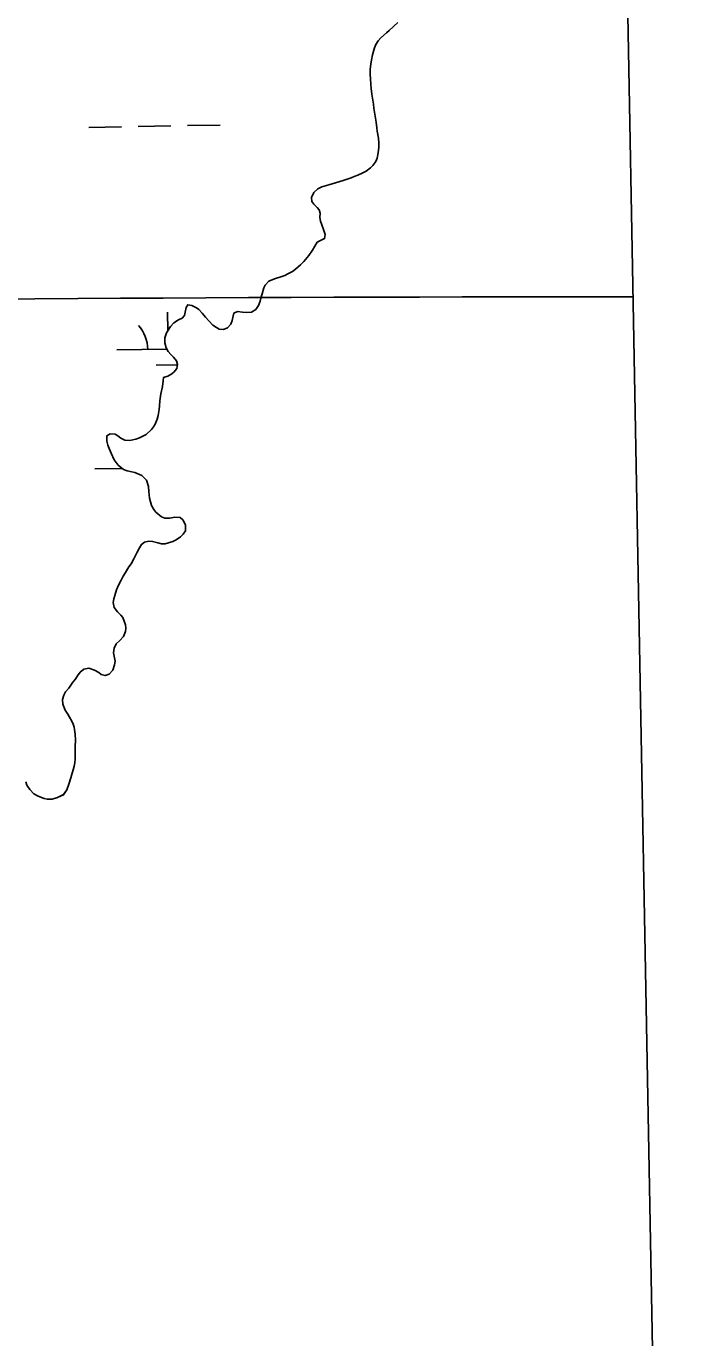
# Model space of a CAD drawing. Extents: x 3925854 to 3964121, y 224593 to 250589.
# Drawn here: x 3961339 to 3961993, y 235654 to 236932 of the extents above; entities that cross this region are included whole.
import ezdxf

# ---------------------------------------------------------------- set-up
doc = ezdxf.new("R2010")
doc.units = 0
for name, color, linetype in [('V-GRID-FRAM', 7, 'Continuous'), ('V-GRID-MAJR', 7, 'Continuous'), ('V-TOPO-SHOR', 7, 'Continuous'), ('V-WETL-SWMP', 7, 'Continuous')]:
    doc.layers.add(name, color=color, linetype=linetype)

msp = doc.modelspace()

# ---------------------------------------------------------------- linework, layer by layer
at = {"layer": 'V-GRID-FRAM'}
msp.add_lwpolyline([(3929791.517, 248207.597), (3961703.892, 248787.859), (3962042.387, 230608.264), (3930114.146, 230027.713), (3929791.517, 248207.597)], dxfattribs=at)
at = {"layer": 'V-GRID-MAJR'}
msp.add_spline([(3930006.603, 236087.686), (3935327.129, 236182.494), (3940647.643, 236278.076), (3945968.142, 236374.431), (3951288.627, 236471.56), (3956609.098, 236569.464), (3961929.554, 236668.141), (3961929.555, 236668.141)], degree=3, dxfattribs=at)
at = {"layer": 'V-TOPO-SHOR'}
for points in [[(3961679.556, 236838.356), (3961679.036, 236842.159), (3961678.377, 236845.964), (3961677.459, 236852.02), (3961676.939, 236855.684), (3961676.161, 236861.457), (3961675.501, 236865.404), (3961674.721, 236870.896), (3961674.342, 236874.839), (3961673.986, 236880.61), (3961673.746, 236884.27), (3961673.805, 236889.472), (3961674.428, 236894.95), (3961675.034, 236898.741), (3961675.937, 236903.935), (3961677.983, 236910.802), (3961679.425, 236914.019), (3961681.576, 236917.513), (3961684.279, 236920.294), (3961689.68, 236925.295), (3961692.235, 236927.517), (3961696.923, 236931.683), (3961700.622, 236935.3)], [(3961468.709, 236561.847), (3961468.905, 236566.766), (3961469.966, 236573.504), (3961471.594, 236580.799), (3961472.362, 236586.417), (3961472.68, 236589.649), (3961476.769, 236590.728), (3961480.876, 236593.073), (3961483.149, 236595.156), (3961485.576, 236598.222), (3961486.321, 236602.152), (3961485.24, 236605.822), (3961482.326, 236609.369), (3961479.684, 236612.07), (3961477.183, 236614.913), (3961475.256, 236618.45), (3961474.044, 236623.246), (3961473.958, 236628.169), (3961475.561, 236633.072), (3961479.288, 236639.36), (3961482.702, 236642.837), (3961487.374, 236645.598), (3961490.77, 236647.247), (3961492.91, 236650.036), (3961493.788, 236653.12), (3961494.827, 236657.749), (3961496.262, 236660.405), (3961500.051, 236659.659), (3961504.667, 236657.497), (3961507.039, 236655.641), (3961510.373, 236652.088), (3961513.564, 236648.254), (3961516.757, 236644.564), (3961520.65, 236640.58), (3961524.14, 236638.149), (3961526.935, 236636.712), (3961531.011, 236636.386), (3961534.967, 236638.029), (3961538.238, 236641.367), (3961539.547, 236645.008), (3961540.003, 236648.096), (3961541.034, 236652.164), (3961544.71, 236653.81), (3961549.482, 236653.053), (3961553.135, 236652.731), (3961558.343, 236653.235), (3961562.452, 236655.719), (3961565.026, 236659.629), (3961566.621, 236663.971), (3961567.5, 236666.913), (3961568.671, 236671.12), (3961570.422, 236676.725), (3961571.721, 236679.523), (3961575, 236683.424), (3961580.789, 236685.61), (3961587.849, 236687.922), (3961590.673, 236689.013), (3961593.643, 236690.388), (3961598.029, 236692.87), (3961601.149, 236694.942), (3961605.978, 236699.249), (3961609.107, 236702.448), (3961614.098, 236708.439), (3961617.531, 236713.462), (3961622.118, 236721.288), (3961625.938, 236723.213), (3961629.331, 236724.864), (3961630.081, 236728.933), (3961628.448, 236733.734), (3961626.669, 236738.112), (3961625.307, 236741.926), (3961624.641, 236745.448), (3961624.971, 236749.665), (3961624.162, 236752.768), (3961622.22, 236755.18), (3961618.88, 236758.312), (3961617.082, 236760.863), (3961616.703, 236764.806), (3961618.87, 236769.705), (3961622.849, 236773.457), (3961626.665, 236775.101), (3961633.437, 236777.135), (3961640.071, 236779.029), (3961647.55, 236781.335), (3961650.374, 236782.429), (3961655.175, 236784.061), (3961658.284, 236785.292), (3961661.673, 236786.66), (3961666.762, 236788.995), (3961669.734, 236790.648), (3961673.992, 236793.834), (3961676.406, 236796.058), (3961679.263, 236799.964), (3961680.568, 236803.325), (3961681.61, 236808.516), (3961682.094, 236813.995), (3961682.135, 236817.65), (3961681.768, 236822.578), (3961680.722, 236829.482), (3961680.197, 236832.863), (3961679.556, 236838.356)], [(3961374.576, 236271.363), (3961374.347, 236275.866), (3961375.66, 236280.21), (3961377.382, 236283.284), (3961380.52, 236287.046), (3961384.523, 236292.91), (3961386.52, 236295.419), (3961388.81, 236298.767), (3961391.663, 236302.392), (3961395.214, 236305.446), (3961400.004, 236306.375), (3961405.61, 236304.483), (3961409.519, 236302.05), (3961411.891, 236300.195), (3961415.817, 236299.164), (3961419.626, 236300.387), (3961423.329, 236304.426), (3961425.076, 236309.609), (3961425.678, 236313.117), (3961424.748, 236318.051), (3961424.085, 236321.434), (3961424.558, 236325.93), (3961426.712, 236329.983), (3961429.987, 236333.462), (3961433.546, 236337.36), (3961435.57, 236342.119), (3961435.887, 236345.49), (3961435.502, 236348.73), (3961432.909, 236355.65), (3961430.968, 236358.063), (3961427.908, 236361.192), (3961424.722, 236365.448), (3961423.794, 236370.379), (3961424.398, 236374.029), (3961425.135, 236377.115), (3961426.884, 236382.581), (3961428.619, 236386.641), (3961431.353, 236392.234), (3961433.366, 236396.149), (3961435.515, 236399.641), (3961438.812, 236405.089), (3961441.095, 236408.157), (3961443.823, 236413.05), (3961445.404, 236415.984), (3961447.129, 236419.341), (3961449.146, 236423.537), (3961451.292, 236426.888), (3961454.131, 236429.106), (3961458.221, 236430.044), (3961462.016, 236429.862), (3961467.064, 236428.539), (3961470.568, 236427.515), (3961474.365, 236427.613), (3961481.703, 236429.78), (3961484.814, 236431.291), (3961489.211, 236434.476), (3961491.628, 236436.839), (3961493.915, 236440.048), (3961494.122, 236445.953), (3961491.505, 236450.766), (3961488.717, 236453.047), (3961483.8, 236453.524), (3961478.727, 236452.596), (3961473.806, 236452.652), (3961470.722, 236453.672), (3961465.149, 236458.376), (3961463.208, 236460.788), (3961461.004, 236464.893), (3961459.118, 236472.085), (3961458.591, 236475.325), (3961458.204, 236478.565), (3961457.977, 236483.349), (3961455.937, 236489.419), (3961451.489, 236493.97), (3961444.628, 236496.862), (3961441.685, 236497.738), (3961437.335, 236498.631), (3961433.835, 236499.936), (3961428.398, 236504.216), (3961424.656, 236509.183), (3961421.639, 236515.968), (3961419.581, 236520.49), (3961418.49, 236523.455), (3961417.41, 236527.547), (3961417.611, 236532.749), (3961420.585, 236534.684), (3961425.504, 236534.346), (3961428.297, 236532.626), (3961430.945, 236530.488), (3961434.861, 236528.614), (3961439.778, 236528.139), (3961445.699, 236529.337), (3961449.371, 236530.701), (3961455.597, 236534.148), (3961460.996, 236538.868), (3961462.993, 236541.377), (3961464.57, 236544.031), (3961466.454, 236548.932), (3961467.48, 236552.578), (3961468.246, 236558.195), (3961468.709, 236561.847)], [(3961338.562, 236195.822), (3961339.51, 236192.578), (3961342.556, 236188.183), (3961346.447, 236184.061), (3961350.639, 236181.765), (3961356.382, 236179.59), (3961359.466, 236178.711), (3961364.109, 236178.799), (3961369.327, 236180.286), (3961375.269, 236183.174), (3961378.697, 236187.917), (3961380.587, 236193.52), (3961382.342, 236199.408), (3961383.661, 236204.035), (3961384.542, 236207.258), (3961385.566, 236210.904), (3961386.166, 236214.131), (3961386.633, 236218.064), (3961386.684, 236222.704), (3961386.578, 236225.801), (3961386.485, 236230.02), (3961386.838, 236236.344), (3961386.764, 236242.111), (3961385.715, 236249.015), (3961384.624, 236251.981), (3961383.248, 236254.67), (3961381.044, 236258.772), (3961379.526, 236261.463), (3961377.042, 236265.569), (3961374.576, 236271.363)]]:
    msp.add_lwpolyline(points, dxfattribs=at)
at = {"layer": 'V-WETL-SWMP'}
for p, q in [((3961696.924, 236931.684), (3961692.236, 236927.518)), ((3961684.279, 236920.294), (3961681.575, 236917.512)), ((3961689.68, 236925.296), (3961684.279, 236920.294)), ((3961692.236, 236927.518), (3961689.68, 236925.296)), ((3961677.983, 236910.802), (3961675.937, 236903.934)), ((3961679.426, 236914.02), (3961677.983, 236910.802)), ((3961681.575, 236917.512), (3961679.426, 236914.02)), ((3961674.429, 236894.95), (3961673.805, 236889.472)), ((3961675.034, 236898.74), (3961674.429, 236894.95)), ((3961675.937, 236903.934), (3961675.034, 236898.74)), ((3961673.805, 236889.472), (3961673.746, 236884.269)), ((3961673.746, 236884.269), (3961673.986, 236880.61)), ((3961673.986, 236880.61), (3961674.343, 236874.839)), ((3961674.343, 236874.839), (3961674.72, 236870.897)), ((3961674.72, 236870.897), (3961675.502, 236865.403)), ((3961675.502, 236865.403), (3961676.161, 236861.458)), ((3961676.161, 236861.458), (3961676.939, 236855.683)), ((3961676.939, 236855.683), (3961677.46, 236852.02)), ((3961677.46, 236852.02), (3961678.376, 236845.963)), ((3961678.376, 236845.963), (3961679.037, 236842.158)), ((3961679.037, 236842.158), (3961679.556, 236838.355)), ((3961399.9, 236833.145), (3961431.895, 236833.727)), ((3961447.892, 236834.018), (3961479.887, 236834.599)), ((3961495.884, 236834.89), (3961527.879, 236835.472)), ((3961679.556, 236838.355), (3961680.198, 236832.862)), ((3961680.198, 236832.862), (3961680.722, 236829.481)), ((3961680.722, 236829.481), (3961681.769, 236822.578)), ((3961681.769, 236822.578), (3961682.135, 236817.651)), ((3961682.135, 236817.651), (3961682.094, 236813.995)), ((3961680.567, 236803.324), (3961679.264, 236799.963)), ((3961681.61, 236808.516), (3961680.567, 236803.324)), ((3961682.094, 236813.995), (3961681.61, 236808.516)), ((3961669.735, 236790.648), (3961666.763, 236788.994)), ((3961673.991, 236793.835), (3961669.735, 236790.648)), ((3961676.407, 236796.058), (3961673.991, 236793.835)), ((3961679.264, 236799.963), (3961676.407, 236796.058)), ((3961640.07, 236779.029), (3961633.438, 236777.134)), ((3961647.55, 236781.335), (3961640.07, 236779.029)), ((3961650.375, 236782.428), (3961647.55, 236781.335)), ((3961655.175, 236784.062), (3961650.375, 236782.428)), ((3961658.283, 236785.292), (3961655.175, 236784.062)), ((3961661.674, 236786.66), (3961658.283, 236785.292)), ((3961666.763, 236788.994), (3961661.674, 236786.66)), ((3961618.869, 236769.704), (3961616.704, 236764.806)), ((3961622.849, 236773.457), (3961618.869, 236769.704)), ((3961626.665, 236775.101), (3961622.849, 236773.457)), ((3961633.438, 236777.134), (3961626.665, 236775.101)), ((3961616.704, 236764.806), (3961617.081, 236760.864)), ((3961617.081, 236760.864), (3961618.881, 236758.312)), ((3961618.881, 236758.312), (3961622.221, 236755.181)), ((3961622.221, 236755.181), (3961624.162, 236752.768)), ((3961624.162, 236752.768), (3961624.971, 236749.665)), ((3961624.971, 236749.665), (3961624.642, 236745.449)), ((3961624.642, 236745.449), (3961625.306, 236741.926)), ((3961625.306, 236741.926), (3961626.669, 236738.113)), ((3961626.669, 236738.113), (3961628.448, 236733.733)), ((3961628.448, 236733.733), (3961630.081, 236728.933)), ((3961630.081, 236728.933), (3961629.332, 236724.863)), ((3961622.119, 236721.288), (3961617.53, 236713.463)), ((3961625.938, 236723.213), (3961622.119, 236721.288)), ((3961629.332, 236724.863), (3961625.938, 236723.213)), ((3961609.108, 236702.448), (3961605.978, 236699.249)), ((3961614.098, 236708.439), (3961609.108, 236702.448)), ((3961617.53, 236713.463), (3961614.098, 236708.439)), ((3961590.673, 236689.014), (3961587.848, 236687.921)), ((3961593.642, 236690.387), (3961590.673, 236689.014)), ((3961598.03, 236692.869), (3961593.642, 236690.387)), ((3961601.148, 236694.943), (3961598.03, 236692.869)), ((3961605.978, 236699.249), (3961601.148, 236694.943)), ((3961570.423, 236676.726), (3961568.672, 236671.12)), ((3961571.721, 236679.524), (3961570.423, 236676.726)), ((3961574.999, 236683.425), (3961571.721, 236679.524)), ((3961580.79, 236685.61), (3961574.999, 236683.425)), ((3961587.848, 236687.921), (3961580.79, 236685.61)), ((3961566.622, 236663.97), (3961565.026, 236659.629)), ((3961567.5, 236666.914), (3961566.622, 236663.97)), ((3961568.672, 236671.12), (3961567.5, 236666.914)), ((3961476.916, 236635.359), (3961476.591, 236653.267)), ((3961492.91, 236650.036), (3961490.769, 236647.247)), ((3961493.789, 236653.12), (3961492.91, 236650.036)), ((3961494.826, 236657.749), (3961493.789, 236653.12)), ((3961496.262, 236660.405), (3961494.826, 236657.749)), ((3961500.051, 236659.659), (3961496.262, 236660.405)), ((3961504.668, 236657.497), (3961500.051, 236659.659)), ((3961507.038, 236655.642), (3961504.668, 236657.497)), ((3961510.373, 236652.089), (3961507.038, 236655.642)), ((3961513.564, 236648.255), (3961510.373, 236652.089)), ((3961541.033, 236652.164), (3961540.003, 236648.097)), ((3961544.709, 236653.811), (3961541.033, 236652.164)), ((3961549.482, 236653.053), (3961544.709, 236653.811)), ((3961553.135, 236652.731), (3961549.482, 236653.053)), ((3961558.344, 236653.235), (3961553.135, 236652.731)), ((3961562.451, 236655.72), (3961558.344, 236653.235)), ((3961565.026, 236659.629), (3961562.451, 236655.72)), ((3961479.288, 236639.36), (3961475.561, 236633.073)), ((3961482.703, 236642.837), (3961479.288, 236639.36)), ((3961487.375, 236645.598), (3961482.703, 236642.837)), ((3961490.769, 236647.247), (3961487.375, 236645.598)), ((3961516.757, 236644.563), (3961513.564, 236648.255)), ((3961520.65, 236640.581), (3961516.757, 236644.563)), ((3961524.139, 236638.15), (3961520.65, 236640.581)), ((3961526.936, 236636.712), (3961524.139, 236638.15)), ((3961534.967, 236638.028), (3961531.01, 236636.385)), ((3961538.239, 236641.367), (3961534.967, 236638.028)), ((3961539.546, 236645.008), (3961538.239, 236641.367)), ((3961540.003, 236648.097), (3961539.546, 236645.008)), ((3961475.561, 236633.073), (3961473.958, 236628.169)), ((3961473.958, 236628.169), (3961474.044, 236623.246)), ((3961531.01, 236636.385), (3961526.936, 236636.712)), ((3961427.254, 236616.364), (3961475.91, 236617.248)), ((3961474.044, 236623.246), (3961475.255, 236618.45)), ((3961475.255, 236618.45), (3961477.184, 236614.912)), ((3961477.184, 236614.912), (3961479.684, 236612.071)), ((3961479.684, 236612.071), (3961482.325, 236609.369)), ((3961465.528, 236601.626), (3961486.294, 236602.004)), ((3961482.325, 236609.369), (3961485.239, 236605.821)), ((3961485.239, 236605.821), (3961486.322, 236602.152)), ((3961486.322, 236602.152), (3961485.575, 236598.222)), ((3961472.362, 236586.417), (3961471.595, 236580.8)), ((3961472.68, 236589.648), (3961472.362, 236586.417)), ((3961476.77, 236590.727), (3961472.68, 236589.648)), ((3961480.875, 236593.072), (3961476.77, 236590.727)), ((3961483.149, 236595.156), (3961480.875, 236593.072)), ((3961485.575, 236598.222), (3961483.149, 236595.156)), ((3961469.966, 236573.505), (3961468.905, 236566.766)), ((3961471.595, 236580.8), (3961469.966, 236573.505)), ((3961468.709, 236561.846), (3961468.246, 236558.195)), ((3961468.905, 236566.766), (3961468.709, 236561.846)), ((3961466.454, 236548.933), (3961464.57, 236544.032)), ((3961467.479, 236552.578), (3961466.454, 236548.933)), ((3961468.246, 236558.195), (3961467.479, 236552.578)), ((3961460.996, 236538.868), (3961455.598, 236534.148)), ((3961462.993, 236541.377), (3961460.996, 236538.868)), ((3961464.57, 236544.032), (3961462.993, 236541.377)), ((3961417.61, 236532.748), (3961417.41, 236527.547)), ((3961417.41, 236527.547), (3961418.489, 236523.456)), ((3961420.585, 236534.684), (3961417.61, 236532.748)), ((3961418.489, 236523.456), (3961419.581, 236520.49)), ((3961425.503, 236534.347), (3961420.585, 236534.684)), ((3961428.297, 236532.627), (3961425.503, 236534.347)), ((3961430.945, 236530.488), (3961428.297, 236532.627)), ((3961434.862, 236528.615), (3961430.945, 236530.488)), ((3961439.779, 236528.138), (3961434.862, 236528.615)), ((3961445.699, 236529.337), (3961439.779, 236528.138)), ((3961449.371, 236530.702), (3961445.699, 236529.337)), ((3961455.598, 236534.148), (3961449.371, 236530.702)), ((3961419.581, 236520.49), (3961421.639, 236515.967)), ((3961421.639, 236515.967), (3961424.657, 236509.182)), ((3961405.948, 236500.525), (3961432.474, 236501.007)), ((3961424.657, 236509.182), (3961428.398, 236504.217)), ((3961428.398, 236504.217), (3961433.835, 236499.936)), ((3961433.835, 236499.936), (3961437.336, 236498.631)), ((3961437.336, 236498.631), (3961441.686, 236497.738)), ((3961441.686, 236497.738), (3961444.629, 236496.861)), ((3961444.629, 236496.861), (3961451.488, 236493.971)), ((3961451.488, 236493.971), (3961455.937, 236489.42)), ((3961455.937, 236489.42), (3961457.978, 236483.35)), ((3961457.978, 236483.35), (3961458.205, 236478.565)), ((3961458.205, 236478.565), (3961458.591, 236475.326)), ((3961458.591, 236475.326), (3961459.117, 236472.086)), ((3961459.117, 236472.086), (3961461.004, 236464.892)), ((3961461.004, 236464.892), (3961463.208, 236460.788)), ((3961463.208, 236460.788), (3961465.15, 236458.375)), ((3961465.15, 236458.375), (3961470.722, 236453.671)), ((3961470.722, 236453.671), (3961473.805, 236452.652)), ((3961473.805, 236452.652), (3961478.727, 236452.597)), ((3961478.727, 236452.597), (3961483.8, 236453.524)), ((3961483.8, 236453.524), (3961488.717, 236453.046)), ((3961488.717, 236453.046), (3961491.504, 236450.765)), ((3961491.504, 236450.765), (3961494.122, 236445.953)), ((3961494.122, 236445.953), (3961493.915, 236440.049)), ((3961489.211, 236434.476), (3961484.815, 236431.291)), ((3961491.628, 236436.84), (3961489.211, 236434.476)), ((3961493.915, 236440.049), (3961491.628, 236436.84)), ((3961449.146, 236423.537), (3961447.129, 236419.34)), ((3961451.293, 236426.888), (3961449.146, 236423.537)), ((3961454.131, 236429.106), (3961451.293, 236426.888)), ((3961458.22, 236430.044), (3961454.131, 236429.106)), ((3961462.015, 236429.861), (3961458.22, 236430.044)), ((3961467.063, 236428.538), (3961462.015, 236429.861)), ((3961470.568, 236427.514), (3961467.063, 236428.538)), ((3961474.366, 236427.612), (3961470.568, 236427.514)), ((3961481.704, 236429.779), (3961474.366, 236427.612)), ((3961484.815, 236431.291), (3961481.704, 236429.779)), ((3961441.096, 236408.157), (3961438.811, 236405.089)), ((3961443.824, 236413.049), (3961441.096, 236408.157)), ((3961445.404, 236415.984), (3961443.824, 236413.049)), ((3961447.129, 236419.34), (3961445.404, 236415.984)), ((3961433.366, 236396.15), (3961431.353, 236392.234)), ((3961435.515, 236399.641), (3961433.366, 236396.15)), ((3961438.811, 236405.089), (3961435.515, 236399.641)), ((3961426.884, 236382.581), (3961425.135, 236377.115)), ((3961428.618, 236386.64), (3961426.884, 236382.581)), ((3961431.353, 236392.234), (3961428.618, 236386.64)), ((3961424.397, 236374.03), (3961423.793, 236370.38)), ((3961423.793, 236370.38), (3961424.722, 236365.447)), ((3961425.135, 236377.115), (3961424.397, 236374.03)), ((3961424.722, 236365.447), (3961427.908, 236361.192)), ((3961427.908, 236361.192), (3961430.967, 236358.063)), ((3961430.967, 236358.063), (3961432.909, 236355.65)), ((3961432.909, 236355.65), (3961435.503, 236348.73)), ((3961435.503, 236348.73), (3961435.888, 236345.491)), ((3961435.888, 236345.491), (3961435.569, 236342.119)), ((3961429.986, 236333.462), (3961426.712, 236329.983)), ((3961433.546, 236337.36), (3961429.986, 236333.462)), ((3961435.569, 236342.119), (3961433.546, 236337.36)), ((3961424.557, 236325.929), (3961424.084, 236321.434)), ((3961424.084, 236321.434), (3961424.749, 236318.051)), ((3961426.712, 236329.983), (3961424.557, 236325.929)), ((3961424.749, 236318.051), (3961425.678, 236313.118)), ((3961395.213, 236305.446), (3961391.662, 236302.392)), ((3961400.005, 236306.376), (3961395.213, 236305.446)), ((3961405.609, 236304.484), (3961400.005, 236306.376)), ((3961425.076, 236309.609), (3961423.329, 236304.425)), ((3961425.678, 236313.118), (3961425.076, 236309.609)), ((3961384.523, 236292.909), (3961380.519, 236287.047)), ((3961386.521, 236295.418), (3961384.523, 236292.909)), ((3961388.809, 236298.767), (3961386.521, 236295.418)), ((3961391.662, 236302.392), (3961388.809, 236298.767)), ((3961409.52, 236302.049), (3961405.609, 236304.484)), ((3961411.89, 236300.194), (3961409.52, 236302.049)), ((3961415.816, 236299.165), (3961411.89, 236300.194)), ((3961419.627, 236300.388), (3961415.816, 236299.165)), ((3961423.329, 236304.425), (3961419.627, 236300.388)), ((3961375.66, 236280.211), (3961374.346, 236275.866)), ((3961377.383, 236283.285), (3961375.66, 236280.211)), ((3961380.519, 236287.047), (3961377.383, 236283.285)), ((3961374.346, 236275.866), (3961374.576, 236271.362)), ((3961374.576, 236271.362), (3961377.042, 236265.568)), ((3961377.042, 236265.568), (3961379.527, 236261.462)), ((3961379.527, 236261.462), (3961381.044, 236258.772)), ((3961381.044, 236258.772), (3961383.248, 236254.669)), ((3961383.248, 236254.669), (3961384.624, 236251.981)), ((3961384.624, 236251.981), (3961385.715, 236249.016)), ((3961385.715, 236249.016), (3961386.763, 236242.112)), ((3961386.763, 236242.112), (3961386.838, 236236.345)), ((3961386.838, 236236.345), (3961386.486, 236230.02)), ((3961386.486, 236230.02), (3961386.578, 236225.8)), ((3961386.632, 236218.064), (3961386.165, 236214.132)), ((3961386.578, 236225.8), (3961386.684, 236222.705)), ((3961386.684, 236222.705), (3961386.632, 236218.064)), ((3961383.661, 236204.034), (3961382.343, 236199.408)), ((3961384.541, 236207.259), (3961383.661, 236204.034)), ((3961385.566, 236210.904), (3961384.541, 236207.259)), ((3961386.165, 236214.132), (3961385.566, 236210.904)), ((3961339.511, 236192.578), (3961338.563, 236195.823)), ((3961342.555, 236188.184), (3961339.511, 236192.578)), ((3961380.588, 236193.521), (3961378.697, 236187.916)), ((3961382.343, 236199.408), (3961380.588, 236193.521)), ((3961346.447, 236184.061), (3961342.555, 236188.184)), ((3961350.64, 236181.764), (3961346.447, 236184.061)), ((3961356.382, 236179.589), (3961350.64, 236181.764)), ((3961359.466, 236178.711), (3961356.382, 236179.589)), ((3961364.108, 236178.799), (3961359.466, 236178.711)), ((3961369.328, 236180.287), (3961364.108, 236178.799)), ((3961375.268, 236183.173), (3961369.328, 236180.287)), ((3961378.697, 236187.916), (3961375.268, 236183.173))]:
    msp.add_line(p, q, dxfattribs=at)
msp.add_arc((3961422.003, 236616.743), 35.246, 0.269879, 41.813537, dxfattribs=at)

doc.saveas('drawing.dxf')
